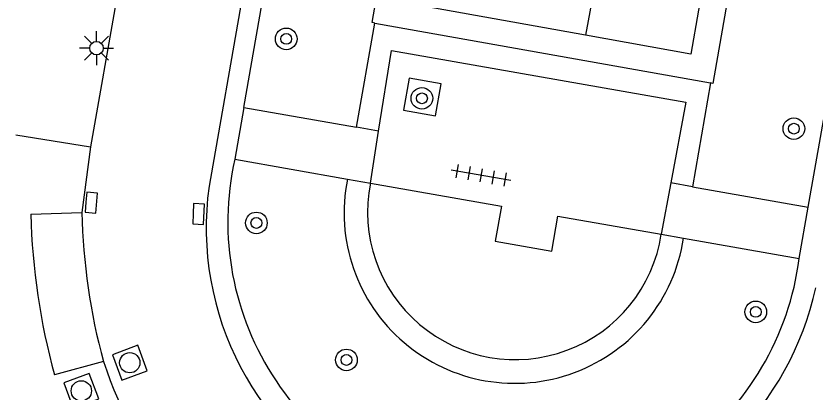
# Model space of a CAD drawing. Extents: x 128000 to 131008, y 398996 to 402500.
# Drawn here: x 128000 to 128029.53, y 400354.31 to 400368.22 of the extents above; entities that cross this region are included whole.
import ezdxf

# ---------------------------------------------------------------- set-up
doc = ezdxf.new("R2010")
doc.units = 0
for name, color, linetype in [('gg-afsc-hekwerk', 7, 'Continuous'), ('gg-knt-verharding', 7, 'Continuous'), ('gg-knt-verharding nz', 7, 'Continuous'), ('gt-grn-weggrens', 7, 'Continuous'), ('gt-symb-boom', 7, 'Continuous'), ('gt-symb-kolk', 7, 'Continuous'), ('gt-symb-lichtmast', 7, 'Continuous'), ('gt-symb-rioolschacht', 7, 'Continuous'), ('gt-symb-tegel verharding', 7, 'Continuous')]:
    doc.layers.add(name, color=color, linetype=linetype)

# ---------------------------------------------------------------- blocks, each defined once
blk = doc.blocks.new('gt0-BOOM')
at = {"layer": 'gt-symb-boom'}
for radius in [0.4, 0.2]:
    blk.add_circle((0, 0), radius, dxfattribs=at)
blk = doc.blocks.new('gt0-TEG1')
at = {"layer": 'gt-symb-tegel verharding'}
for p, q in [((-1.125, 0), (1.125, 0)), ((-0.9, -0.25), (-0.9, 0.25)), ((-0.45, -0.25), (-0.45, 0.25)), ((0, -0.25), (0, 0.25)), ((0.45, -0.25), (0.45, 0.25)), ((0.9, -0.25), (0.9, 0.25))]:
    blk.add_line(p, q, dxfattribs=at)
blk = doc.blocks.new('gt0-KOLK')
at = {"layer": 'gt-symb-kolk'}
blk.add_lwpolyline([(0, 0), (0.375, 0), (0.375, 0.4), (-0.375, 0.4), (-0.375, 0), (0, 0)], dxfattribs=at)
blk = doc.blocks.new('gt0-LMAST')
at = {"layer": 'gt-symb-lichtmast'}
for p, q in [((-0.005, 0.246), (-0.005, 0.621)), ((-0.182, 0.173), (-0.447, 0.438)), ((0.172, 0.173), (0.437, 0.438)), ((-0.255, -0.004), (-0.63, -0.004)), ((-0.182, -0.181), (-0.447, -0.446)), ((-0.005, -0.254), (-0.005, -0.629)), ((0.437, -0.446), (0.172, -0.181)), ((0.245, -0.004), (0.62, -0.004))]:
    blk.add_line(p, q, dxfattribs=at)
blk.add_circle((-0.005, -0.004), 0.25, dxfattribs=at)
blk = doc.blocks.new('gt0-RS')
at = {"layer": 'gt-symb-rioolschacht'}
blk.add_lwpolyline([(-0.5, -0.5), (0.5, -0.5), (0.5, 0.5), (-0.5, 0.5)], close=True, dxfattribs=at)
blk.add_circle((0, 0), 0.375, dxfattribs=at)

msp = doc.modelspace()

# ---------------------------------------------------------------- linework, layer by layer
at = {"layer": 'gg-afsc-hekwerk'}
msp.add_line((128013.258, 400367.956), (128025.67, 400365.74), dxfattribs=at)
msp.add_lwpolyline([(128013.258, 400367.956), (128013.159, 400367.974), (128016.913, 400389.466), (128029.507, 400387.17), (128025.754, 400365.725), (128025.67, 400365.74)], dxfattribs=at)
at = {"layer": 'gg-knt-verharding'}
for p, q in [((128029.282, 400361.149), (128046.065, 400456.811)), ((128014.384, 400403.503), (128007.136, 400361.919)), ((128024.609, 400387.049), (128021.051, 400367.51)), ((128004.696, 400374.376), (128002.757, 400363.374)), ((128012.582, 400364.102), (128013.258, 400367.956)), ((128024.943, 400366.81), (128021.051, 400367.51)), ((128025.67, 400365.74), (128025.009, 400361.904)), ((128008.424, 400364.837), (128008.085, 400362.917)), ((128008.424, 400364.837), (128012.582, 400364.102)), ((128013.102, 400362.036), (128013.404, 400363.957)), ((128002.757, 400363.374), (128002.439, 400360.947)), ((128008.085, 400362.917), (128012.251, 400362.185)), ((128024.202, 400362.047), (128023.852, 400360.147)), ((128025.009, 400361.904), (128029.282, 400361.149)), ((128000.547, 400360.882), (128002.439, 400360.947)), ((128028.949, 400359.252), (128029.282, 400361.149)), ((128024.673, 400360.003), (128028.949, 400359.252)), ((128003.236, 400355.437), (128001.421, 400354.939))]:
    msp.add_line(p, q, dxfattribs=at)
for points in [[(128008.424, 400364.837), (128024.816, 400458.576), (128025.151, 400460.38)], [(128021.051, 400367.51), (128014.297, 400368.724), (128017.73, 400388.318), (128024.609, 400387.049)], [(128024.609, 400387.049), (128028.349, 400386.359), (128024.943, 400366.81)], [(128013.404, 400363.957), (128013.875, 400366.946), (128024.752, 400365.025), (128024.202, 400362.047)], [(128015.509, 400364.525), (128015.718, 400365.707), (128014.536, 400365.915), (128014.327, 400364.734), (128015.509, 400364.525)], [(128013.102, 400362.036), (128017.946, 400361.185), (128017.708, 400359.886), (128019.801, 400359.521), (128020.028, 400360.819), (128023.852, 400360.147)]]:
    msp.add_lwpolyline(points, dxfattribs=at)
for centre, radius, start, end in [((128018.432, 400360.601), 10.603, 167.3852, 260.0385), ((128018.435, 400360.938), 6.308, 168.5978, 351.4768), ((128018.133, 400360.384), 11.103, 172.0534, 243.2378), ((128018.455, 400360.966), 5.459, 168.7005, 351.3669), ((128025.829, 400361.564), 25.291, 181.5459, 195.1865), ((128018.432, 400360.601), 10.603, 260.0382, 352.69), ((128018.447, 400360.608), 11.379, 282.0332, 347.6184), ((128018.474, 400360.555), 19.493, 273.6303, 349.9552), ((128016.868, 400359.886), 14.34, 198.076, 221.721)]:
    msp.add_arc(centre, radius, start, end, dxfattribs=at)
at = {"layer": 'gg-knt-verharding nz'}
msp.add_arc((128024.75, 400361.362), 22.315, 181.0646, 195.3964, dxfattribs=at)
at = {"layer": 'gt-grn-weggrens'}
for p, q in [((128013.404, 400363.957), (128012.582, 400364.102)), ((128000, 400363.821), (128002.757, 400363.374)), ((128012.251, 400362.185), (128013.102, 400362.036)), ((128025.009, 400361.904), (128024.202, 400362.047)), ((128023.852, 400360.147), (128024.673, 400360.003))]:
    msp.add_line(p, q, dxfattribs=at)

# ---------------------------------------------------------------- block references
at = {"layer": 'gt-symb-boom'}
for p in [(128009.989, 400367.371), (128015.004, 400365.173), (128028.75, 400364.051), (128008.885, 400360.563), (128027.343, 400357.271), (128012.214, 400355.494)]:
    msp.add_blockref('gt0-BOOM', p, dxfattribs=at)
at = {"layer": 'gt-symb-kolk'}
for p, rotation in [((128002.585, 400361.331), -95.05049015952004), ((128006.55, 400360.902), -92.34898920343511)]:
    msp.add_blockref('gt0-KOLK', p, dxfattribs=dict(at, rotation=rotation))
at = {"layer": 'gt-symb-lichtmast'}
msp.add_blockref('gt0-LMAST', (128002.981, 400367.031), dxfattribs=at)
at = {"layer": 'gt-symb-rioolschacht'}
for p, rotation in [((128004.205, 400355.393), -69.70180813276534), ((128002.415, 400354.35), -69.70180813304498)]:
    msp.add_blockref('gt0-RS', p, dxfattribs=dict(at, rotation=rotation))
at = {"layer": 'gt-symb-tegel verharding', "rotation": 170.20785375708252}
msp.add_blockref('gt0-TEG1', (128017.187, 400362.324), dxfattribs=at)

doc.saveas('drawing.dxf')
